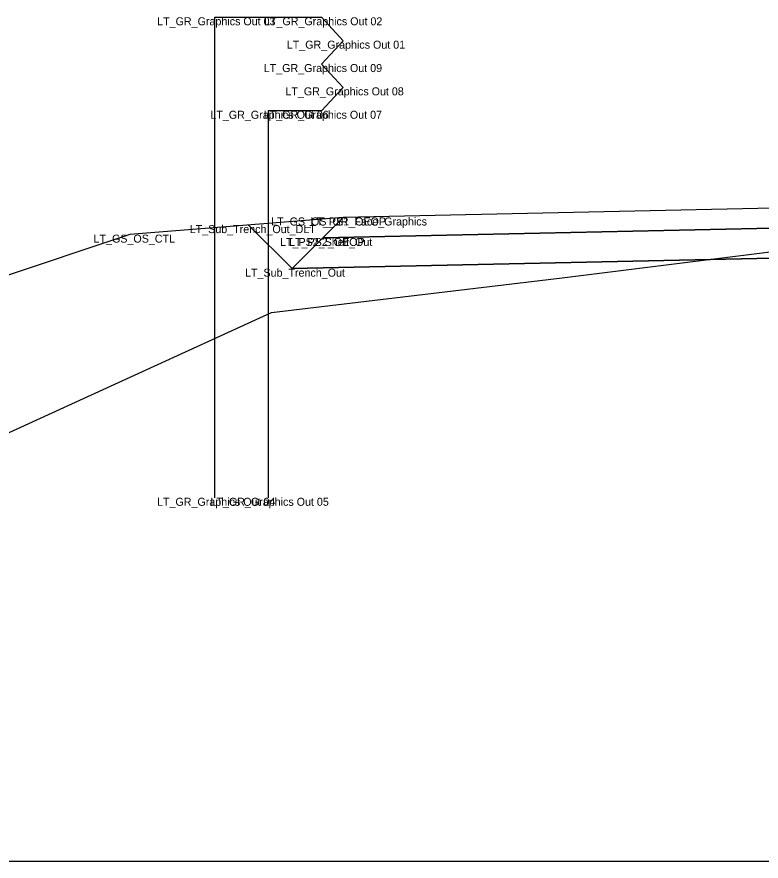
# Model space of a CAD drawing. Extents: x -26 to 203, y -10 to 20020.
# Drawn here: x 78.59 to 87.89, y 5000 to 5010.54 of the extents above; entities that cross this region are included whole.
import ezdxf

# ---------------------------------------------------------------- set-up
doc = ezdxf.new("R2010")
doc.units = 0
for name, color, linetype in [('Default', 7, 'Continuous'), ('Exist Cross Section Cell', 7, 'Continuous'), ('Exist XS Ground Line', 7, 'Continuous'), ('Prop CMT Guardrail Graphics', 7, 'Continuous'), ('Prop CMT Pvmt Surface Shoulder', 7, 'Continuous'), ('Prop CMT Shld Paved Course 1', 7, 'Continuous'), ('Prop CMT Shld Paved Course 2', 7, 'Continuous'), ('Prop CMT Slope Grass', 7, 'Continuous'), ('Prop CMT Subgrade Earthwork', 7, 'Continuous')]:
    doc.layers.add(name, color=color, linetype=linetype)

msp = doc.modelspace()

# ---------------------------------------------------------------- linework, layer by layer
at = {"layer": 'Exist Cross Section Cell'}
msp.add_line((0, 5000), (100, 5000), dxfattribs=at)
at = {"layer": 'Exist XS Ground Line'}
for p, q in [((85.402, 5007.284), (89.759, 5007.829)), ((81.77, 5006.849), (85.402, 5007.284)), ((73.973, 5003.287), (81.77, 5006.849))]:
    msp.add_line(p, q, dxfattribs=at)
at = {"layer": 'Prop CMT Guardrail Graphics'}
for points in [[(81.063, 5004.537), (81.063, 5010.537)], [(81.063, 5010.537), (82.396, 5010.537), (82.667, 5010.245)], [(82.667, 5010.245), (82.396, 5009.953)], [(82.396, 5009.953), (82.667, 5009.662)], [(82.667, 5009.662), (82.396, 5009.37), (81.729, 5009.37)], [(81.729, 5009.37), (81.729, 5004.537)]]:
    msp.add_lwpolyline(points, dxfattribs=at)
at = {"layer": 'Prop CMT Pvmt Surface Shoulder'}
msp.add_lwpolyline([(89, 5008.176), (82.667, 5008.037)], dxfattribs=at)
at = {"layer": 'Prop CMT Shld Paved Course 1'}
for points in [[(89, 5008.176), (82.667, 5008.037), (82.411, 5007.781)], [(82.411, 5007.781), (89, 5007.926)]]:
    msp.add_lwpolyline(points, dxfattribs=at)
at = {"layer": 'Prop CMT Shld Paved Course 2'}
for points in [[(89, 5007.926), (82.411, 5007.781)], [(82.411, 5007.781), (82.028, 5007.398)], [(82.411, 5007.781), (82.411, 5007.781)], [(82.028, 5007.398), (89, 5007.551)]]:
    msp.add_lwpolyline(points, dxfattribs=at)
at = {"layer": 'Prop CMT Slope Grass'}
for points in [[(82.667, 5008.037), (80, 5007.823)], [(82.667, 5008.037), (82.667, 5008.037)], [(80, 5007.823), (71.529, 5005)]]:
    msp.add_lwpolyline(points, dxfattribs=at)
at = {"layer": 'Prop CMT Subgrade Earthwork'}
for points in [[(82.028, 5007.398), (81.483, 5007.942)], [(89, 5007.551), (82.028, 5007.398)]]:
    msp.add_lwpolyline(points, dxfattribs=at)

# ---------------------------------------------------------------- texts
at = {"layer": 'Default'}
for s, p in [('LT_GR_Graphics Out 03', (80.341, 5010.437)), ('LT_GR_Graphics Out 02', (81.676, 5010.437)), ('LT_GR_Graphics Out 01', (81.961, 5010.145)), ('LT_GR_Graphics Out 09', (81.673, 5009.853)), ('LT_GR_Graphics Out 08', (81.944, 5009.562)), ('LT_GR_Graphics Out 06', (81.006, 5009.27)), ('LT_GR_Graphics Out 07', (81.672, 5009.27)), ('LT_GS_OS_GR_Face_Graphics', (81.766, 5007.937)), ('LT_PS1_OEOP', (82.257, 5007.937)), ('LT_Sub_Trench_Out_DLT', (80.748, 5007.842)), ('LT_GS_OS_CTL', (79.546, 5007.723)), ('LT_PS2_Shelf_Out', (81.877, 5007.681)), ('LT_PS2_OEOP', (81.99, 5007.681)), ('LT_Sub_Trench_Out', (81.439, 5007.298)), ('LT_GR_Graphics Out 04', (80.339, 5004.437)), ('LT_GR_Graphics Out 05', (81.007, 5004.437))]:
    msp.add_text(s, height=0.1, dxfattribs=at).set_placement(p)

doc.saveas('drawing.dxf')
